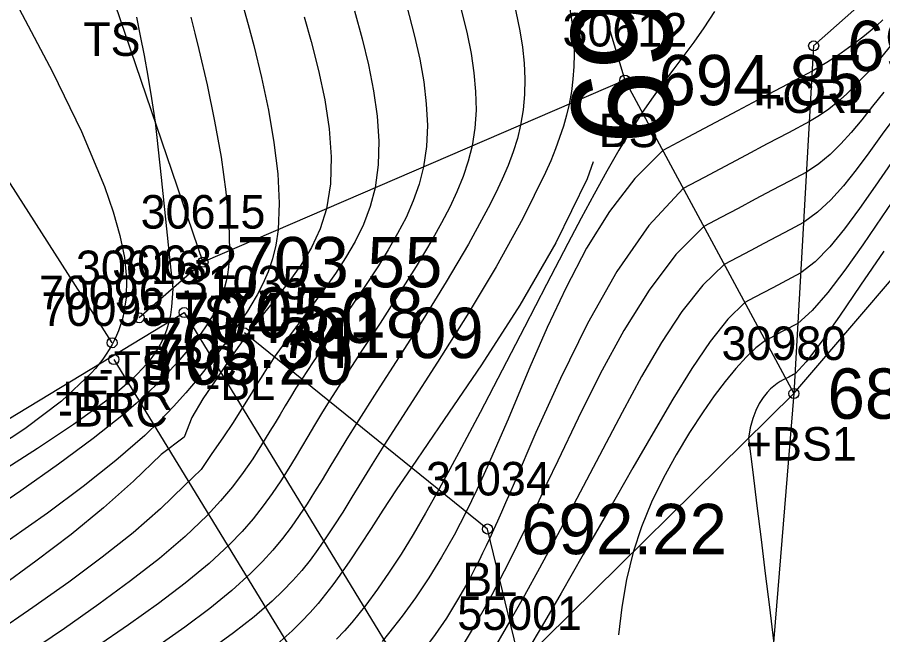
# Model space of a CAD drawing. Extents: x 1376587 to 1378239, y 1000335 to 1003031.
# Drawn here: x 1377347.51 to 1377373.31, y 1001699.56 to 1001717.96 of the extents above; entities that cross this region are included whole.
import ezdxf

# ---------------------------------------------------------------- set-up
doc = ezdxf.new("R2010")
doc.units = 0
for name, color, linetype in [('RD_DTM_BkLn1', 7, 'Continuous'), ('RD_DTM_BkLn2', 7, 'Continuous'), ('RD_DTM_BkLn_txCode', 7, 'Continuous'), ('RD_DTM_Major1', 7, 'Continuous'), ('RD_DTM_Major1_Lbl', 7, 'Continuous'), ('RD_DTM_Minor1', 7, 'Continuous'), ('RD_EX_Bridge', 7, 'Continuous'), ('RD_EX_Bridge_txCode', 7, 'Continuous'), ('RD_EX_H2O', 7, 'Continuous'), ('RD_EX_H2O_txCode', 7, 'Continuous'), ('RD_EX_Road', 7, 'Continuous'), ('RD_EX_Road_txCode', 7, 'Continuous'), ('RD_EX_TX_Bridge_ELEV', 7, 'Continuous'), ('RD_EX_TX_H2O_ELEV', 7, 'Continuous'), ('RD_EX_TX_Misc_ELEV', 7, 'Continuous'), ('RD_EX_TX_Road_ELEV', 7, 'Continuous'), ('RD_SMD_Locator', 7, 'Continuous')]:
    doc.layers.add(name, color=color, linetype=linetype)

msp = doc.modelspace()

# ---------------------------------------------------------------- linework, layer by layer
at = {"layer": 'RD_DTM_BkLn1'}
for points in [[(1377370.663, 1001706.746), (1377375.48, 1001712.375), (1377381.299, 1001718.757), (1377400.363, 1001730.694), (1377424.883, 1001742.74), (1377446.325, 1001750.641)], [(1377363.981, 1001692.584), (1377362.502, 1001698.7), (1377361.532, 1001702.709), (1377354.281, 1001708.554)]]:
    msp.add_lwpolyline(points, dxfattribs=at)
at = {"layer": 'RD_DTM_BkLn2'}
for points in [[(1377277.732, 1001856.876), (1377303.39, 1001824.707), (1377324.239, 1001791.265), (1377362.197, 1001727.456), (1377365.624, 1001716.092), (1377353.048, 1001710.664)], [(1377265.466, 1001850.587), (1377292.443, 1001820.599), (1377313.947, 1001783.2), (1377339.818, 1001751.965), (1377350.273, 1001718.813), (1377353.048, 1001710.664), (1377351.143, 1001709.008)], [(1377365.624, 1001716.092), (1377370.663, 1001706.746), (1377362.502, 1001698.7), (1377359.368, 1001695.61), (1377337.465, 1001680.779), (1377336.97, 1001680.444), (1377342.423, 1001669.398)]]:
    msp.add_lwpolyline(points, dxfattribs=at)
at = {"layer": 'RD_DTM_Major1'}
for points in [[(1377347.57, 1001718.211), (1377348.564, 1001716.339), (1377349.429, 1001714.556), (1377350.115, 1001712.916), (1377350.375, 1001712.166), (1377350.572, 1001711.462), (1377350.704, 1001710.801), (1377350.767, 1001710.181), (1377350.755, 1001709.599), (1377350.667, 1001709.051), (1377350.628, 1001708.906), (1377350.583, 1001708.762), (1377350.531, 1001708.621), (1377350.473, 1001708.481), (1377350.409, 1001708.344), (1377350.338, 1001708.207), (1377350.254, 1001708.062), (1377350.162, 1001707.919), (1377350.062, 1001707.776), (1377349.955, 1001707.634), (1377349.84, 1001707.493), (1377349.717, 1001707.352), (1377348.834, 1001706.519), (1377347.734, 1001705.693), (1377346.474, 1001704.874)], [(1377357.566, 1001718.157), (1377357.793, 1001717.319), (1377357.978, 1001716.542), (1377358.129, 1001715.771), (1377358.236, 1001715.012), (1377358.287, 1001714.273), (1377358.271, 1001713.56), (1377358.179, 1001712.879), (1377358.032, 1001712.319), (1377357.829, 1001711.786), (1377357.582, 1001711.277), (1377357.3, 1001710.79), (1377356.994, 1001710.322), (1377356.674, 1001709.87), (1377356.413, 1001709.516), (1377356.153, 1001709.17), (1377355.896, 1001708.83), (1377355.645, 1001708.495), (1377355.404, 1001708.163), (1377355.174, 1001707.834), (1377355.056, 1001707.657), (1377354.941, 1001707.48), (1377354.829, 1001707.302), (1377354.607, 1001706.943), (1377354.496, 1001706.761), (1377354.231, 1001706.327), (1377353.95, 1001705.882), (1377353.644, 1001705.427), (1377353.307, 1001704.962), (1377352.99, 1001704.487), (1377352.5, 1001704.01), (1377351.786, 1001703.308), (1377350.964, 1001702.594), (1377350.047, 1001701.867), (1377349.047, 1001701.126), (1377347.976, 1001700.37), (1377346.847, 1001699.598)], [(1377373.699, 1001715.03), (1377373.295, 1001714.475), (1377372.899, 1001713.927), (1377372.517, 1001713.413), (1377372.14, 1001712.942), (1377371.761, 1001712.52), (1377371.368, 1001712.152), (1377370.953, 1001711.847), (1377370.559, 1001711.638), (1377370.165, 1001711.429), (1377369.771, 1001711.22), (1377369.377, 1001711.011), (1377368.983, 1001710.802), (1377368.589, 1001710.593), (1377367.946, 1001709.976), (1377367.323, 1001709.189), (1377366.716, 1001708.27), (1377366.123, 1001707.255), (1377365.542, 1001706.183), (1377364.968, 1001705.091), (1377364.483, 1001704.168), (1377364.005, 1001703.263), (1377363.535, 1001702.385), (1377363.075, 1001701.537), (1377362.628, 1001700.728), (1377362.196, 1001699.963), (1377361.797, 1001699.274)], [(1377364.681, 1001713.653), (1377364.497, 1001713.144), (1377363.57, 1001711.244), (1377362.49, 1001709.377), (1377361.35, 1001707.6), (1377360.242, 1001705.969), (1377359.26, 1001704.541), (1377358.81, 1001703.872), (1377358.413, 1001703.269), (1377358.057, 1001702.723), (1377357.732, 1001702.224), (1377357.426, 1001701.765), (1377357.128, 1001701.335), (1377356.918, 1001701.047), (1377356.703, 1001700.766), (1377356.479, 1001700.491), (1377356.24, 1001700.219), (1377355.984, 1001699.948), (1377355.706, 1001699.676), (1377355.259, 1001699.276)]]:
    msp.add_lwpolyline(points, dxfattribs=at)
at = {"layer": 'RD_DTM_Minor1'}
for points in [[(1377363.882, 1001718.875), (1377364.071, 1001717.626), (1377364.099, 1001717.244), (1377364.111, 1001716.867), (1377364.104, 1001716.493), (1377364.078, 1001716.122), (1377364.031, 1001715.749), (1377363.963, 1001715.375), (1377363.885, 1001715.047), (1377363.79, 1001714.715), (1377363.679, 1001714.379), (1377363.553, 1001714.037), (1377363.413, 1001713.688), (1377363.259, 1001713.332), (1377362.585, 1001711.961), (1377361.788, 1001710.529), (1377360.921, 1001709.088), (1377360.038, 1001707.686), (1377359.194, 1001706.374), (1377358.443, 1001705.199), (1377358.092, 1001704.639), (1377357.776, 1001704.126), (1377357.486, 1001703.654), (1377357.215, 1001703.216), (1377356.953, 1001702.805), (1377356.694, 1001702.413), (1377356.472, 1001702.096), (1377356.24, 1001701.784), (1377355.992, 1001701.477), (1377355.725, 1001701.171), (1377355.431, 1001700.864), (1377355.106, 1001700.554), (1377354.573, 1001700.094), (1377353.959, 1001699.615), (1377353.262, 1001699.11)], [(1377362.263, 1001718.669), (1377362.496, 1001717.562), (1377362.57, 1001717.072), (1377362.62, 1001716.595), (1377362.643, 1001716.127), (1377362.635, 1001715.665), (1377362.594, 1001715.208), (1377362.517, 1001714.751), (1377362.419, 1001714.354), (1377362.293, 1001713.953), (1377362.142, 1001713.547), (1377361.967, 1001713.135), (1377361.771, 1001712.714), (1377361.554, 1001712.283), (1377360.961, 1001711.197), (1377360.298, 1001710.074), (1377359.598, 1001708.946), (1377358.896, 1001707.846), (1377358.227, 1001706.806), (1377357.625, 1001705.858), (1377357.339, 1001705.396), (1377357.077, 1001704.965), (1377356.832, 1001704.561), (1377356.6, 1001704.178), (1377356.375, 1001703.813), (1377356.15, 1001703.459), (1377355.919, 1001703.109), (1377355.676, 1001702.765), (1377355.416, 1001702.423), (1377355.134, 1001702.081), (1377354.823, 1001701.738), (1377354.477, 1001701.39), (1377353.907, 1001700.877), (1377353.25, 1001700.344), (1377352.507, 1001699.787), (1377351.675, 1001699.198)], [(1377354.224, 1001718.356), (1377354.396, 1001717.75), (1377354.561, 1001717.126), (1377354.793, 1001716.171), (1377354.997, 1001715.198), (1377355.162, 1001714.232), (1377355.275, 1001713.299), (1377355.321, 1001712.423), (1377355.288, 1001711.631), (1377355.22, 1001711.175), (1377355.119, 1001710.759), (1377354.989, 1001710.376), (1377354.835, 1001710.021), (1377354.663, 1001709.687), (1377354.476, 1001709.37), (1377354.373, 1001709.207), (1377354.268, 1001709.045), (1377354.159, 1001708.885), (1377354.048, 1001708.725), (1377353.816, 1001708.402), (1377353.758, 1001708.321), (1377353.576, 1001708.074), (1377353.45, 1001707.905), (1377353.172, 1001707.541), (1377352.87, 1001707.161), (1377352.538, 1001706.765), (1377352.171, 1001706.356), (1377351.766, 1001705.934), (1377351.317, 1001705.501), (1377350.452, 1001704.747), (1377349.474, 1001703.972), (1377348.41, 1001703.184), (1377347.284, 1001702.39)], [(1377359.115, 1001718.324), (1377359.356, 1001717.396), (1377359.508, 1001716.711), (1377359.627, 1001716.039), (1377359.706, 1001715.381), (1377359.737, 1001714.738), (1377359.713, 1001714.111), (1377359.625, 1001713.503), (1377359.494, 1001712.99), (1377359.317, 1001712.489), (1377359.1, 1001711.998), (1377358.849, 1001711.514), (1377358.573, 1001711.035), (1377358.276, 1001710.558), (1377357.89, 1001709.967), (1377357.493, 1001709.381), (1377357.096, 1001708.804), (1377356.706, 1001708.241), (1377356.335, 1001707.697), (1377355.991, 1001707.175), (1377355.82, 1001706.905), (1377355.657, 1001706.642), (1377355.501, 1001706.383), (1377355.348, 1001706.127), (1377355.197, 1001705.874), (1377355.045, 1001705.621), (1377354.796, 1001705.214), (1377354.531, 1001704.804), (1377354.244, 1001704.39), (1377353.927, 1001703.971), (1377353.574, 1001703.546), (1377353.175, 1001703.116), (1377352.513, 1001702.483), (1377351.749, 1001701.832), (1377350.891, 1001701.162), (1377349.945, 1001700.469), (1377348.919, 1001699.748), (1377347.818, 1001698.998)], [(1377360.679, 1001718.487), (1377360.924, 1001717.473), (1377361.039, 1001716.884), (1377361.125, 1001716.31), (1377361.176, 1001715.749), (1377361.187, 1001715.199), (1377361.154, 1001714.659), (1377361.071, 1001714.127), (1377360.956, 1001713.67), (1377360.804, 1001713.215), (1377360.618, 1001712.76), (1377360.403, 1001712.302), (1377360.162, 1001711.84), (1377359.899, 1001711.37), (1377359.402, 1001710.536), (1377358.871, 1001709.69), (1377358.326, 1001708.848), (1377357.787, 1001708.028), (1377357.275, 1001707.245), (1377356.808, 1001706.517), (1377356.582, 1001706.152), (1377356.371, 1001705.804), (1377356.172, 1001705.471), (1377355.98, 1001705.149), (1377355.792, 1001704.835), (1377355.604, 1001704.527), (1377355.365, 1001704.149), (1377355.113, 1001703.772), (1377354.841, 1001703.395), (1377354.543, 1001703.017), (1377354.212, 1001702.636), (1377353.842, 1001702.25), (1377353.228, 1001701.682), (1377352.519, 1001701.095), (1377351.718, 1001700.486), (1377350.827, 1001699.849), (1377349.846, 1001699.179)], [(1377368.295, 1001718.136), (1377367.976, 1001717.646), (1377367.682, 1001717.226), (1377367.385, 1001716.823), (1377367.083, 1001716.425), (1377366.775, 1001716.017), (1377366.463, 1001715.589), (1377366.144, 1001715.127), (1377365.8, 1001714.591), (1377365.447, 1001714.004), (1377365.084, 1001713.372), (1377364.711, 1001712.695), (1377364.325, 1001711.976), (1377363.925, 1001711.218), (1377363.289, 1001709.996), (1377362.632, 1001708.726), (1377361.968, 1001707.443), (1377361.311, 1001706.184), (1377360.676, 1001704.985), (1377360.077, 1001703.882), (1377359.685, 1001703.185), (1377359.312, 1001702.547), (1377358.952, 1001701.96), (1377358.601, 1001701.418), (1377358.253, 1001700.915), (1377357.902, 1001700.443), (1377357.694, 1001700.181), (1377357.482, 1001699.925), (1377357.262, 1001699.675), (1377357.032, 1001699.428)], [(1377352.681, 1001717.966), (1377352.806, 1001717.492), (1377352.929, 1001717.002), (1377353.173, 1001715.949), (1377353.396, 1001714.865), (1377353.587, 1001713.789), (1377353.733, 1001712.761), (1377353.822, 1001711.821), (1377353.842, 1001711.007), (1377353.83, 1001710.753), (1377353.808, 1001710.518), (1377353.776, 1001710.3), (1377353.736, 1001710.097), (1377353.688, 1001709.907), (1377353.632, 1001709.727), (1377353.55, 1001709.507), (1377353.456, 1001709.298), (1377353.35, 1001709.097), (1377353.233, 1001708.9), (1377353.105, 1001708.705), (1377352.965, 1001708.509), (1377352.816, 1001708.313), (1377352.655, 1001708.11), (1377352.48, 1001707.901), (1377352.25, 1001707.637), (1377351.995, 1001707.36), (1377351.714, 1001707.071), (1377351.402, 1001706.769), (1377351.059, 1001706.454), (1377350.682, 1001706.127), (1377349.776, 1001705.403), (1377348.744, 1001704.64), (1377347.622, 1001703.852), (1377346.446, 1001703.054)], [(1377351.063, 1001717.966), (1377351.179, 1001717.409), (1377351.292, 1001716.824), (1377351.403, 1001716.204), (1377351.513, 1001715.545), (1377351.626, 1001714.84), (1377351.712, 1001714.013), (1377351.799, 1001713.186), (1377352.058, 1001710.706), (1377352.145, 1001709.879), (1377352.133, 1001709.595), (1377352.111, 1001709.335), (1377352.077, 1001709.097), (1377352.03, 1001708.877), (1377351.972, 1001708.671), (1377351.901, 1001708.478), (1377351.84, 1001708.34), (1377351.772, 1001708.206), (1377351.696, 1001708.075), (1377351.613, 1001707.946), (1377351.52, 1001707.818), (1377351.42, 1001707.69), (1377351.255, 1001707.501), (1377351.069, 1001707.308), (1377350.863, 1001707.112), (1377350.634, 1001706.91), (1377350.383, 1001706.703), (1377350.109, 1001706.488), (1377349.191, 1001705.825), (1377348.12, 1001705.111), (1377346.944, 1001704.363)], [(1377356.066, 1001717.976), (1377356.276, 1001717.24), (1377356.496, 1001716.374), (1377356.679, 1001715.504), (1377356.809, 1001714.642), (1377356.873, 1001713.804), (1377356.852, 1001713.003), (1377356.733, 1001712.255), (1377356.543, 1001711.657), (1377356.282, 1001711.1), (1377355.966, 1001710.576), (1377355.611, 1001710.076), (1377355.233, 1001709.592), (1377354.846, 1001709.115), (1377354.763, 1001709.012), (1377354.68, 1001708.909), (1377354.599, 1001708.806), (1377354.517, 1001708.702), (1377354.437, 1001708.598), (1377354.357, 1001708.493), (1377354.272, 1001708.378), (1377354.23, 1001708.32), (1377354.188, 1001708.262), (1377354.146, 1001708.204), (1377354.104, 1001708.145), (1377353.757, 1001707.643), (1377353.407, 1001707.123), (1377353.043, 1001706.589), (1377352.712, 1001706.037), (1377352.484, 1001705.447), (1377351.801, 1001704.928), (1377350.972, 1001704.138), (1377350.087, 1001703.339), (1377349.114, 1001702.543), (1377348.07, 1001701.749), (1377346.972, 1001700.959)], [(1377373.316, 1001717.883), (1377373.124, 1001717.711), (1377372.939, 1001717.548), (1377372.719, 1001717.374), (1377372.506, 1001717.21), (1377372.289, 1001717.048), (1377372.074, 1001716.895), (1377371.861, 1001716.751), (1377371.647, 1001716.613), (1377371.431, 1001716.482), (1377371.209, 1001716.357), (1377370.467, 1001715.963), (1377369.725, 1001715.569), (1377368.982, 1001715.175), (1377367.498, 1001714.388), (1377366.755, 1001713.994), (1377365.917, 1001713.159), (1377365.164, 1001712.173), (1377364.485, 1001711.077), (1377363.871, 1001709.911), (1377363.312, 1001708.716), (1377362.796, 1001707.533), (1377362.462, 1001706.748), (1377362.141, 1001705.988), (1377361.827, 1001705.255), (1377361.517, 1001704.549), (1377361.208, 1001703.872), (1377360.894, 1001703.223), (1377360.531, 1001702.528), (1377360.159, 1001701.871), (1377359.778, 1001701.249), (1377359.388, 1001700.662), (1377358.989, 1001700.11), (1377358.583, 1001699.59), (1377358.387, 1001699.355)], [(1377373.534, 1001717.105), (1377373.284, 1001716.793), (1377373.031, 1001716.491), (1377372.761, 1001716.204), (1377372.494, 1001715.929), (1377372.234, 1001715.675), (1377371.974, 1001715.442), (1377371.707, 1001715.228), (1377371.426, 1001715.033), (1377371.124, 1001714.854), (1377370.498, 1001714.522), (1377369.871, 1001714.189), (1377369.245, 1001713.857), (1377367.993, 1001713.192), (1377367.367, 1001712.86), (1377366.342, 1001711.759), (1377365.388, 1001710.384), (1377364.507, 1001708.832), (1377363.701, 1001707.198), (1377362.972, 1001705.581), (1377362.322, 1001704.075), (1377362.194, 1001703.778), (1377362.069, 1001703.49), (1377361.947, 1001703.213), (1377361.828, 1001702.944), (1377361.712, 1001702.686), (1377361.598, 1001702.438), (1377361.49, 1001702.209), (1377361.383, 1001701.988), (1377361.278, 1001701.775), (1377361.174, 1001701.57), (1377361.071, 1001701.371), (1377360.968, 1001701.178), (1377360.638, 1001700.593), (1377360.307, 1001700.056), (1377359.974, 1001699.562), (1377359.635, 1001699.106)], [(1377373.339, 1001715.728), (1377373.009, 1001715.311), (1377372.686, 1001714.906), (1377372.373, 1001714.531), (1377372.062, 1001714.187), (1377371.742, 1001713.875), (1377371.404, 1001713.595), (1377371.038, 1001713.35), (1377370.528, 1001713.08), (1377370.018, 1001712.809), (1377369.508, 1001712.538), (1377368.998, 1001712.268), (1377368.488, 1001711.997), (1377367.978, 1001711.726), (1377367.139, 1001710.887), (1377366.345, 1001709.832), (1377365.595, 1001708.626), (1377364.891, 1001707.332), (1377364.233, 1001706.015), (1377363.622, 1001704.737), (1377363.302, 1001704.063), (1377362.996, 1001703.423), (1377362.704, 1001702.816), (1377362.423, 1001702.243), (1377362.155, 1001701.704), (1377361.897, 1001701.201), (1377361.658, 1001700.749), (1377361.427, 1001700.328), (1377361.204, 1001699.935), (1377360.986, 1001699.566), (1377360.772, 1001699.22)], [(1377373.575, 1001713.635), (1377373.087, 1001712.927), (1377372.62, 1001712.261), (1377372.169, 1001711.653), (1377371.73, 1001711.12), (1377371.297, 1001710.678), (1377370.867, 1001710.344), (1377370.59, 1001710.196), (1377370.312, 1001710.049), (1377370.034, 1001709.901), (1377369.478, 1001709.606), (1377369.2, 1001709.459), (1377368.697, 1001708.961), (1377368.17, 1001708.295), (1377367.62, 1001707.49), (1377367.05, 1001706.575), (1377366.463, 1001705.58), (1377365.862, 1001704.533), (1377365.113, 1001703.224), (1377364.386, 1001701.954), (1377363.721, 1001700.796), (1377363.158, 1001699.824), (1377362.736, 1001699.109)], [(1377373.876, 1001712.89), (1377373.282, 1001712.016), (1377372.714, 1001711.183), (1377372.177, 1001710.421), (1377371.673, 1001709.758), (1377371.207, 1001709.221), (1377370.782, 1001708.84), (1377370.62, 1001708.754), (1377370.459, 1001708.669), (1377370.297, 1001708.583), (1377370.135, 1001708.497), (1377369.973, 1001708.411), (1377369.812, 1001708.325), (1377369.532, 1001708.113), (1377369.237, 1001707.835), (1377368.931, 1001707.498), (1377368.614, 1001707.109), (1377368.291, 1001706.676), (1377367.962, 1001706.206), (1377367.553, 1001705.585), (1377367.152, 1001704.925), (1377366.771, 1001704.233), (1377366.423, 1001703.514), (1377366.118, 1001702.775), (1377365.87, 1001702.021), (1377365.674, 1001701.2), (1377365.535, 1001700.376), (1377365.431, 1001699.559)], [(1377373.341, 1001710.99), (1377372.653, 1001709.975), (1377372.024, 1001709.055), (1377371.475, 1001708.276), (1377371.025, 1001707.688), (1377370.697, 1001707.337), (1377370.651, 1001707.313), (1377370.605, 1001707.288), (1377370.56, 1001707.264), (1377370.514, 1001707.24), (1377370.468, 1001707.216), (1377370.423, 1001707.192), (1377370.342, 1001707.154), (1377370.255, 1001707.106), (1377370.161, 1001707.046), (1377370.064, 1001706.972), (1377369.965, 1001706.884), (1377369.865, 1001706.781), (1377369.744, 1001706.631), (1377369.63, 1001706.453), (1377369.526, 1001706.245), (1377369.435, 1001706.004), (1377369.362, 1001705.728), (1377369.311, 1001705.413), (1377369.435, 1001704.406), (1377369.56, 1001703.399), (1377369.684, 1001702.393), (1377369.809, 1001701.386), (1377369.933, 1001700.379), (1377370.058, 1001699.372)]]:
    msp.add_lwpolyline(points, dxfattribs=at)
at = {"layer": 'RD_EX_Bridge'}
for points in [[(1377391.499, 1001645.129), (1377368.188, 1001630.936), (1377328.998, 1001694.929), (1377352.485, 1001709.161), (1377391.541, 1001645.169)], [(1377350.392, 1001707.762), (1377389.063, 1001644.517)]]:
    msp.add_lwpolyline(points, dxfattribs=at)
at = {"layer": 'RD_EX_H2O'}
for points in [[(1377371.252, 1001717.109), (1377416.25, 1001757.296), (1377475.229, 1001784.803), (1377512.738, 1001817.7), (1377552.09, 1001850.898), (1377560.519, 1001889.442), (1377574.43, 1001946.767), (1377597.904, 1001999.745), (1377634.426, 1002044.577), (1377653.836, 1002074.863)], [(1377371.252, 1001717.109), (1377370.663, 1001706.746), (1377369.728, 1001695.357), (1377362.942, 1001684.236), (1377342.423, 1001669.398), (1377312.741, 1001659.466), (1377279.928, 1001621.341), (1377233.434, 1001598.677), (1377169.941, 1001585.879), (1377114.813, 1001581.379), (1377057.35, 1001560.459), (1377030.227, 1001561.127), (1376975.162, 1001566.792), (1376927.948, 1001589.938)]]:
    msp.add_lwpolyline(points, dxfattribs=at)
at = {"layer": 'RD_EX_Road'}
msp.add_lwpolyline([(1377350.339, 1001708.261), (1377317.923, 1001758.892), (1377286.961, 1001809.893), (1377254.767, 1001863.401), (1377224.604, 1001914.857), (1377192.26, 1001967.361), (1377160.973, 1002019.841), (1377129.715, 1002070.663), (1377099.389, 1002121.709), (1377064.159, 1002179.082), (1377033.485, 1002231.09), (1377014.7, 1002262.97), (1377013.314, 1002264.907)], dxfattribs=at)
at = {"layer": 'RD_SMD_Locator'}
for centre in [(1377371.252, 1001717.109), (1377365.624, 1001716.092), (1377353.048, 1001710.664), (1377352.485, 1001709.161), (1377351.143, 1001709.008), (1377354.281, 1001708.554), (1377350.339, 1001708.261), (1377350.392, 1001707.762), (1377370.663, 1001706.746), (1377361.532, 1001702.709)]:
    msp.add_circle(centre, 0.15, dxfattribs=at)

# ---------------------------------------------------------------- texts
at = {"layer": 'RD_DTM_BkLn_txCode'}
for s, p in [('30612', (1377363.766, 1001717.092)), ('TS', (1377349.478, 1001716.813)), ('BS', (1377364.844, 1001714.092)), ('30615', (1377351.19, 1001711.664)), ('30616', (1377349.261, 1001710.008)), ('31035', (1377352.446, 1001709.554)), ('TS', (1377352.253, 1001708.664)), ('30980', (1377368.506, 1001707.746)), ('-TS', (1377349.938, 1001707.008)), ('-BL', (1377353.116, 1001706.554)), ('+BS1', (1377369.23, 1001704.746)), ('31034', (1377359.697, 1001703.709)), ('BL', (1377360.776, 1001700.709)), ('55001', (1377360.628, 1001699.7))]:
    msp.add_text(s, height=1, dxfattribs=at).set_placement(p)
at = {"layer": 'RD_DTM_Major1_Lbl'}
msp.add_text('695', height=3, rotation=90.5001, dxfattribs=at).set_placement((1377367.061, 1001714.169))
at = {"layer": 'RD_EX_Bridge_txCode'}
for s, p in [('30632', (1377350.343, 1001710.161)), ('70095', (1377348.235, 1001708.762)), ('BRC', (1377351.233, 1001707.161)), ('-BRC', (1377348.731, 1001705.762))]:
    msp.add_text(s, height=1, dxfattribs=at).set_placement(p)
at = {"layer": 'RD_EX_H2O_txCode'}
msp.add_text('+CRL', height=1, dxfattribs=at).set_placement((1377369.535, 1001715.109))
at = {"layer": 'RD_EX_Road_txCode'}
for s, p in [('70096', (1377348.158, 1001709.261)), ('+EPR', (1377348.622, 1001706.261))]:
    msp.add_text(s, height=1, dxfattribs=at).set_placement(p)
at = {"layer": 'RD_EX_TX_Bridge_ELEV'}
for s, p in [('705.18', (1377353.485, 1001708.411)), ('705.20', (1377351.392, 1001707.012))]:
    msp.add_text(s, height=1.5, dxfattribs=at).set_placement(p)
at = {"layer": 'RD_EX_TX_H2O_ELEV'}
msp.add_text('693.50', height=1.5, dxfattribs=at).set_placement((1377372.252, 1001716.359))
at = {"layer": 'RD_EX_TX_Misc_ELEV'}
for s, p in [('694.85', (1377366.624, 1001715.342)), ('703.55', (1377354.048, 1001709.914)), ('704.50', (1377352.143, 1001708.258)), ('701.09', (1377355.281, 1001707.804)), ('686.61', (1377371.663, 1001705.996)), ('692.22', (1377362.532, 1001701.959))]:
    msp.add_text(s, height=1.5, dxfattribs=at).set_placement(p)
at = {"layer": 'RD_EX_TX_Road_ELEV'}
msp.add_text('705.34', height=1.5, dxfattribs=at).set_placement((1377351.339, 1001707.511))

doc.saveas('drawing.dxf')
